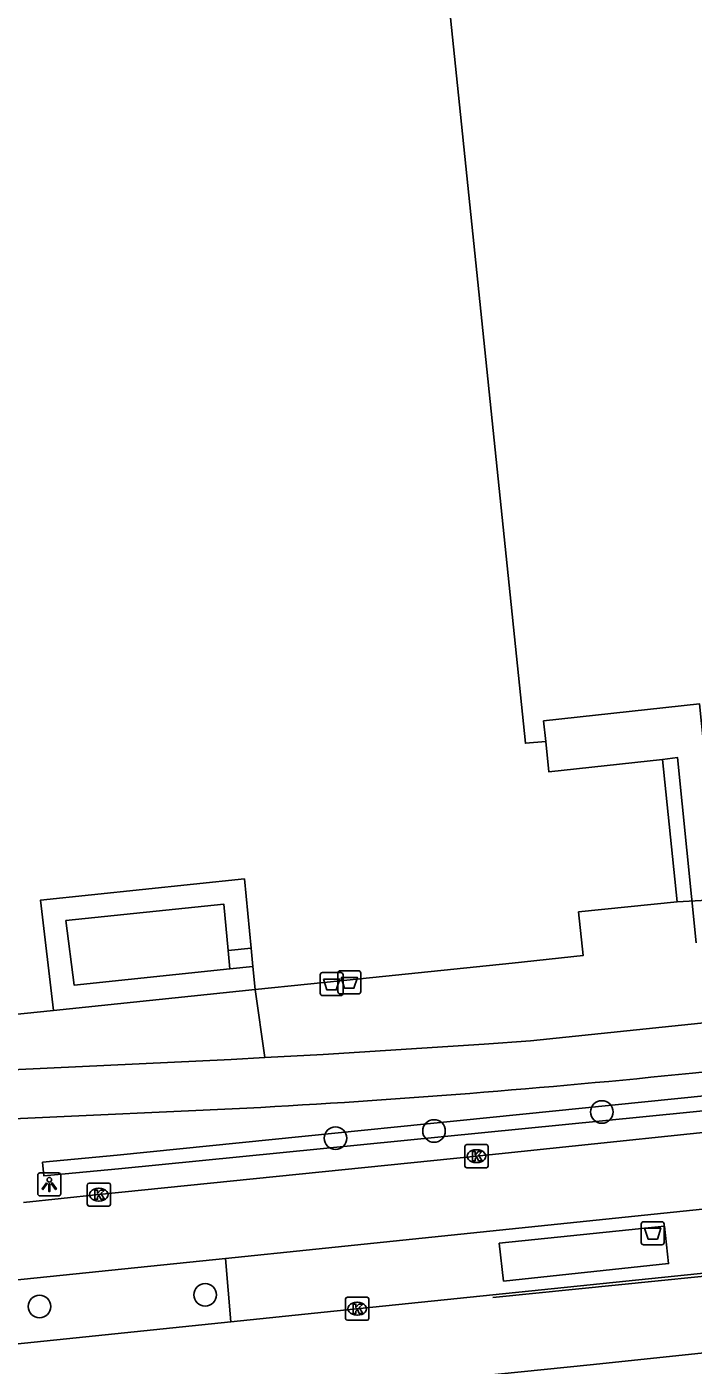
# Model space of a CAD drawing. Extents: x 160676 to 161153, y 383244 to 383713.
# Drawn here: x 161075.3 to 161104.2, y 383571.4 to 383629.4 of the extents above; entities that cross this region are included whole.
import ezdxf

# ---------------------------------------------------------------- set-up
doc = ezdxf.new("R2010")
doc.units = 0
for name, color, linetype in [('IMGEO_Afvalbak', 7, 'Continuous'), ('IMGEO_Boom', 7, 'Continuous'), ('IMGEO_Fietspad_gesloten', 7, 'Continuous'), ('IMGEO_Haag', 7, 'Continuous'), ('IMGEO_Kolk', 7, 'Continuous'), ('IMGEO_Lichtpunt', 7, 'Continuous'), ('IMGEO_Lijnafwatering', 7, 'Continuous'), ('IMGEO_OVBaan_gesloten', 7, 'Continuous'), ('IMGEO_Pand', 7, 'Continuous'), ('IMGEO_Pand_overbouw', 7, 'Continuous'), ('IMGEO_Rijbaan_lokaal_gesloten', 7, 'Continuous'), ('IMGEO_Voetpad_open', 7, 'Continuous')]:
    doc.layers.add(name, color=color, linetype=linetype)

msp = doc.modelspace()

# ---------------------------------------------------------------- linework, layer by layer
at = {"layer": 'IMGEO_Afvalbak'}
for p, q in [((161088.12, 383588.428), (161088.91, 383588.428)), ((161088.91, 383588.428), (161088.12, 383588.428)), ((161088.785, 383587.603), (161088.785, 383588.403)), ((161088.785, 383588.403), (161088.785, 383587.603)), ((161088.885, 383588.503), (161089.675, 383588.503)), ((161089.675, 383588.503), (161088.885, 383588.503)), ((161089.775, 383588.403), (161089.775, 383587.603)), ((161089.775, 383587.603), (161089.775, 383588.403)), ((161088.02, 383587.528), (161088.02, 383588.328)), ((161088.02, 383588.328), (161088.02, 383587.528)), ((161089.01, 383588.328), (161089.01, 383587.528)), ((161089.01, 383587.528), (161089.01, 383588.328)), ((161088.91, 383587.428), (161088.12, 383587.428)), ((161088.12, 383587.428), (161088.91, 383587.428)), ((161089.675, 383587.503), (161088.885, 383587.503)), ((161088.885, 383587.503), (161089.675, 383587.503)), ((161101.944, 383576.724), (161101.944, 383577.524)), ((161101.944, 383577.524), (161101.944, 383576.724)), ((161102.044, 383577.624), (161102.834, 383577.624)), ((161102.834, 383577.624), (161102.044, 383577.624)), ((161102.934, 383577.524), (161102.934, 383576.724)), ((161102.934, 383576.724), (161102.934, 383577.524)), ((161102.834, 383576.624), (161102.044, 383576.624)), ((161102.044, 383576.624), (161102.834, 383576.624))]:
    msp.add_line(p, q, dxfattribs=at)
for points in [[(161088.163, 383588.142), (161088.867, 383588.142), (161088.718, 383587.672), (161088.312, 383587.672), (161088.163, 383588.142)], [(161088.928, 383588.217), (161089.632, 383588.217), (161089.483, 383587.747), (161089.077, 383587.747), (161088.928, 383588.217)], [(161102.087, 383577.338), (161102.791, 383577.338), (161102.642, 383576.868), (161102.236, 383576.868), (161102.087, 383577.338)]]:
    msp.add_lwpolyline(points, dxfattribs=at)
for centre, start, end in [((161088.12, 383588.328), 90, 180), ((161088.12, 383588.328), 90, 180), ((161088.885, 383588.403), 90, 180), ((161088.885, 383588.403), 90, 180), ((161088.91, 383588.328), 0, 90), ((161088.91, 383588.328), 360, 90), ((161089.675, 383588.403), 0, 90), ((161089.675, 383588.403), 360, 90), ((161088.12, 383587.528), 180, 270), ((161088.12, 383587.528), 180, 270), ((161088.885, 383587.603), 180, 270), ((161088.885, 383587.603), 180, 270), ((161088.91, 383587.528), 270, 0), ((161088.91, 383587.528), 270, 0), ((161089.675, 383587.603), 270, 0), ((161089.675, 383587.603), 270, 0), ((161102.044, 383577.524), 90, 180), ((161102.044, 383577.524), 90, 180), ((161102.834, 383577.524), 0, 90), ((161102.834, 383577.524), 360, 90), ((161102.044, 383576.724), 180, 270), ((161102.044, 383576.724), 180, 270), ((161102.834, 383576.724), 270, 0), ((161102.834, 383576.724), 270, 0)]:
    msp.add_arc(centre, 0.1, start, end, dxfattribs=at)
at = {"layer": 'IMGEO_Boom'}
for centre in [(161100.234, 383582.383), (161092.956, 383581.559), (161088.68, 383581.248), (161075.85, 383573.951), (161083.032, 383574.453)]:
    msp.add_circle(centre, 0.489, dxfattribs=at)
at = {"layer": 'IMGEO_Fietspad_gesloten'}
for points in [[(161085.622, 383584.741), (161088.148, 383584.88), (161095.135, 383585.325), (161097.14, 383585.472), (161124.031, 383588.251)], [(161104.161, 383584.069), (161120.919, 383585.807), (161124.393, 383586.061)], [(161062.195, 383583.186), (161068.177, 383583.808), (161072.168, 383584.096), (161084.155, 383584.661), (161085.622, 383584.741)], [(161068.814, 383581.779), (161068.858, 383581.784), (161074.699, 383582.085), (161084.836, 383582.551)]]:
    msp.add_lwpolyline(points, dxfattribs=at)
msp.add_arc((161064.198, 383969.052), 387.052, 273.05651, 275.92633, dxfattribs=at)
at = {"layer": 'IMGEO_Haag'}
msp.add_lwpolyline([(161125.04, 383584.459), (161125.009, 383584.82), (161124.987, 383585.136), (161079.215, 383580.51), (161075.981, 383580.2), (161076.031, 383579.618), (161079.275, 383579.914), (161125.04, 383584.459)], dxfattribs=at)
at = {"layer": 'IMGEO_Kolk'}
for p, q in [((161094.298, 383580.039), (161094.298, 383580.891)), ((161094.373, 383580.965), (161095.225, 383580.965)), ((161095.299, 383580.891), (161095.299, 383580.039)), ((161094.786, 383580.745), (161094.811, 383580.745)), ((161095.225, 383579.965), (161094.373, 383579.965)), ((161094.809, 383580.185), (161094.784, 383580.185)), ((161077.92, 383578.373), (161077.92, 383579.225)), ((161077.995, 383579.299), (161078.847, 383579.299)), ((161078.408, 383579.079), (161078.433, 383579.079)), ((161078.921, 383579.225), (161078.921, 383578.373)), ((161078.431, 383578.519), (161078.406, 383578.519)), ((161078.847, 383578.299), (161077.995, 383578.299)), ((161089.123, 383573.425), (161089.123, 383574.277)), ((161089.198, 383574.351), (161090.05, 383574.351)), ((161089.611, 383574.131), (161089.636, 383574.131)), ((161090.124, 383574.277), (161090.124, 383573.425)), ((161090.05, 383573.351), (161089.198, 383573.351)), ((161089.634, 383573.571), (161089.609, 383573.571))]:
    msp.add_line(p, q, dxfattribs=at)
for points in [[(161094.298, 383580.039), (161094.298, 383580.891)], [(161094.373, 383580.965), (161095.225, 383580.965)], [(161095.299, 383580.891), (161095.299, 383580.039)], [(161094.619, 383580.665), (161094.742, 383580.665), (161094.742, 383580.514), (161094.872, 383580.665), (161095.036, 383580.665), (161094.89, 383580.514), (161095.043, 383580.265), (161094.891, 383580.265), (161094.806, 383580.429), (161094.742, 383580.362), (161094.742, 383580.265), (161094.619, 383580.265), (161094.619, 383580.665)], [(161095.225, 383579.965), (161094.373, 383579.965)], [(161077.92, 383578.373), (161077.92, 383579.225)], [(161077.995, 383579.299), (161078.847, 383579.299)], [(161078.921, 383579.225), (161078.921, 383578.373)], [(161078.241, 383578.999), (161078.364, 383578.999), (161078.364, 383578.848), (161078.494, 383578.999), (161078.658, 383578.999), (161078.512, 383578.848), (161078.665, 383578.599), (161078.513, 383578.599), (161078.428, 383578.763), (161078.364, 383578.696), (161078.364, 383578.599), (161078.241, 383578.599), (161078.241, 383578.999)], [(161078.847, 383578.299), (161077.995, 383578.299)], [(161089.123, 383573.425), (161089.123, 383574.277)], [(161089.198, 383574.351), (161090.05, 383574.351)], [(161089.444, 383574.051), (161089.567, 383574.051), (161089.567, 383573.9), (161089.697, 383574.051), (161089.861, 383574.051), (161089.715, 383573.9), (161089.868, 383573.651), (161089.716, 383573.651), (161089.631, 383573.815), (161089.567, 383573.748), (161089.567, 383573.651), (161089.444, 383573.651), (161089.444, 383574.051)], [(161090.124, 383574.277), (161090.124, 383573.425)], [(161090.05, 383573.351), (161089.198, 383573.351)]]:
    msp.add_lwpolyline(points, dxfattribs=at)
for centre, start, end in [((161094.375, 383580.889), 91.55205, 178.44795), ((161094.375, 383580.889), 91.55205, 178.44795), ((161095.223, 383580.889), 1.55205, 88.44795), ((161095.223, 383580.889), 1.55205, 88.44795), ((161094.375, 383580.041), 181.55205, 268.44795), ((161094.375, 383580.041), 181.55205, 268.44795), ((161095.223, 383580.041), 271.55205, 358.44795), ((161095.223, 383580.041), 271.55205, 358.44795), ((161077.997, 383579.223), 91.55205, 178.44795), ((161077.997, 383579.223), 91.55205, 178.44795), ((161078.845, 383579.223), 1.55205, 88.44795), ((161078.845, 383579.223), 1.55205, 88.44795), ((161077.997, 383578.375), 181.55205, 268.44795), ((161077.997, 383578.375), 181.55205, 268.44795), ((161078.845, 383578.375), 271.55205, 358.44795), ((161078.845, 383578.375), 271.55205, 358.44795), ((161089.2, 383574.275), 91.55205, 178.44795), ((161089.2, 383574.275), 91.55205, 178.44795), ((161090.048, 383574.275), 1.55205, 88.44795), ((161090.048, 383574.275), 1.55205, 88.44795), ((161089.2, 383573.427), 181.55205, 268.44795), ((161089.2, 383573.427), 181.55205, 268.44795), ((161090.048, 383573.427), 271.55205, 358.44795), ((161090.048, 383573.427), 271.55205, 358.44795)]:
    msp.add_arc(centre, 0.0765, start, end, dxfattribs=at)
for centre, major_axis, ratio, start_param, end_param in [((161094.785, 383580.465), (-0.387, 0.002), 0.722429, 4.712389, 7.853982), ((161094.81, 383580.465), (-0.39, 0.002), 0.717154, 1.570796, 4.712389), ((161078.407, 383578.799), (-0.387, 0.002), 0.722429, 4.712389, 7.853982), ((161078.432, 383578.799), (-0.39, 0.002), 0.717154, 1.570796, 4.712389), ((161089.61, 383573.851), (-0.387, 0.002), 0.722429, 4.712389, 7.853982), ((161089.635, 383573.851), (-0.39, 0.002), 0.717154, 1.570796, 4.712389)]:
    msp.add_ellipse(centre, major_axis=major_axis, ratio=ratio, start_param=start_param, end_param=end_param, dxfattribs=at)
at = {"layer": 'IMGEO_Lichtpunt'}
for p, q in [((161076.674, 383579.74), (161075.866, 383579.74)), ((161076.674, 383579.74), (161075.866, 383579.74)), ((161075.772, 383579.645), (161075.772, 383578.838)), ((161075.772, 383579.645), (161075.772, 383578.838)), ((161076.768, 383578.838), (161076.768, 383579.645)), ((161076.768, 383578.838), (161076.768, 383579.645)), ((161075.866, 383578.744), (161076.674, 383578.744)), ((161075.866, 383578.744), (161076.674, 383578.744))]:
    msp.add_line(p, q, dxfattribs=at)
for points in [[(161076.146, 383579.309), (161076.185, 383579.281), (161075.997, 383579.019), (161075.959, 383579.046), (161076.146, 383579.309)], [(161076.248, 383579.261), (161076.295, 383579.261), (161076.295, 383578.939), (161076.248, 383578.939), (161076.248, 383579.261)], [(161076.358, 383579.281), (161076.396, 383579.308), (161076.583, 383579.046), (161076.544, 383579.018), (161076.358, 383579.281)]]:
    msp.add_lwpolyline(points, dxfattribs=at)
msp.add_circle((161076.271, 383579.443), 0.0994, dxfattribs=at)
for centre, start, end in [((161075.866, 383579.645), 90, 180), ((161075.866, 383579.645), 90, 180), ((161076.674, 383579.645), 0, 90), ((161076.674, 383579.645), 0, 90), ((161075.866, 383578.838), 180, 270), ((161075.866, 383578.838), 180, 270), ((161076.674, 383578.838), 270, 0), ((161076.674, 383578.838), 270, 360)]:
    msp.add_arc(centre, 0.0946, start, end, dxfattribs=at)
at = {"layer": 'IMGEO_Lijnafwatering'}
msp.add_lwpolyline([(161095.505, 383574.332), (161111.565, 383575.956)], dxfattribs=at)
at = {"layer": 'IMGEO_OVBaan_gesloten'}
for points in [[(161084.138, 383573.282), (161088.192, 383573.701), (161107.04, 383575.646), (161125.413, 383577.499), (161127.033, 383577.671)], [(161128.738, 383574.467), (161099.72, 383571.421), (161045.124, 383565.881), (161015.167, 383562.758)], [(161015.019, 383566.144), (161038.417, 383568.551), (161084.138, 383573.282)]]:
    msp.add_lwpolyline(points, dxfattribs=at)
at = {"layer": 'IMGEO_Pand'}
for points in [[(161090.467, 383660.87), (161096.92, 383598.37), (161097.8, 383598.45)], [(161105.209, 383592.833), (161104.472, 383600.076), (161097.706, 383599.338), (161097.8, 383598.45)], [(161097.8, 383598.45), (161097.94, 383597.13), (161102.865, 383597.667), (161103.493, 383591.497)], [(161076.456, 383586.789), (161075.89, 383591.57), (161084.73, 383592.49), (161085.023, 383589.483)], [(161103.493, 383591.497), (161099.226, 383591.056), (161099.422, 383589.166), (161096.343, 383588.84), (161089.735, 383588.159), (161085.197, 383587.691)], [(161085.023, 383589.483), (161085.1, 383588.687)], [(161085.1, 383588.687), (161085.197, 383587.691)], [(161076.456, 383586.789), (161027.74, 383581.8)]]:
    msp.add_lwpolyline(points, dxfattribs=at)
at = {"layer": 'IMGEO_Pand_overbouw'}
msp.add_lwpolyline([(161124.448, 383598.436), (161124.609, 383598.054), (161105.209, 383592.833), (161104.472, 383600.076), (161097.706, 383599.338), (161097.8, 383598.45), (161097.94, 383597.13), (161102.865, 383597.667), (161103.516, 383597.748), (161104.33, 383589.715)], dxfattribs=at)
at = {"layer": 'IMGEO_Rijbaan_lokaal_gesloten'}
for points in [[(161075.158, 383578.46), (161078.421, 383578.799), (161094.799, 383580.465), (161109.18, 383581.972), (161118.029, 383582.893)], [(161126.393, 383580.429), (161087.833, 383576.438), (161083.912, 383576.034)], [(161083.912, 383576.034), (161067.416, 383574.334), (161065.429, 383574.038), (161038.862, 383569.063)]]:
    msp.add_lwpolyline(points, dxfattribs=at)
at = {"layer": 'IMGEO_Voetpad_open'}
for points in [[(161084.027, 383589.381), (161083.84, 383591.393), (161076.989, 383590.68), (161077.349, 383587.887), (161084.101, 383588.584)], [(161103.493, 383591.497), (161105.316, 383591.598)], [(161084.027, 383589.381), (161085.023, 383589.483)], [(161084.101, 383588.584), (161084.027, 383589.381)], [(161085.1, 383588.687), (161084.101, 383588.584)], [(161085.197, 383587.691), (161076.456, 383586.789)], [(161085.197, 383587.691), (161085.622, 383584.741)], [(161095.964, 383575.052), (161095.783, 383576.689), (161102.957, 383577.424), (161103.13, 383575.81), (161095.964, 383575.052)], [(161083.912, 383576.034), (161084.138, 383573.282)]]:
    msp.add_lwpolyline(points, dxfattribs=at)

doc.saveas('drawing.dxf')
